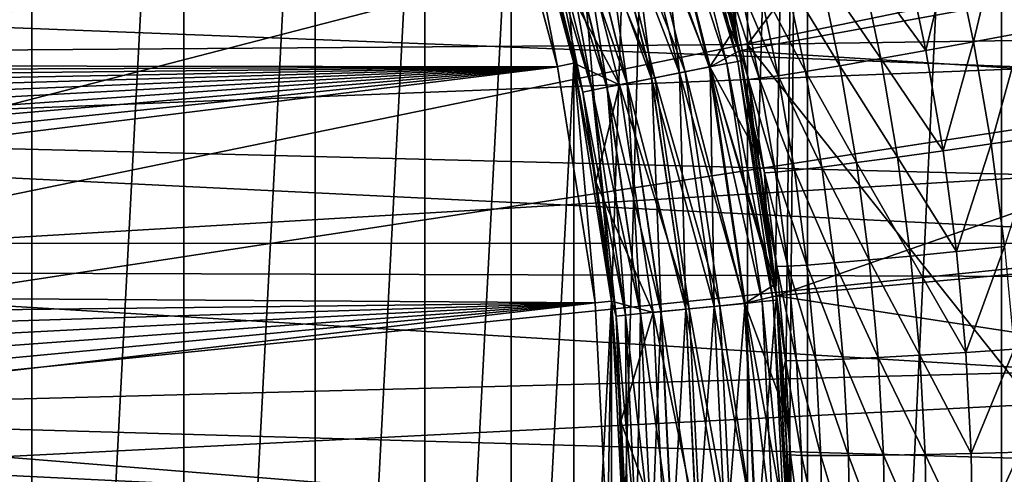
# Model space of a CAD drawing. Header units: metres. Extents: x -104 to 104, y -68 to 90.
# Tile 331 of 656: x 5.16 to 8.15, y -3.51 to -2.13. Entities that reach past the tile are written whole.
import ezdxf

# ---------------------------------------------------------------- set-up
doc = ezdxf.new("R2010")
doc.units = ezdxf.units.M
doc.layers.add('solid_FIT-BATH-153_SW0002', color=7, linetype='CONTINUOUS')

msp = doc.modelspace()

# ---------------------------------------------------------------- linework, layer by layer
at = {"layer": 'solid_FIT-BATH-153_SW0002'}
for points in [[(17.184942, -17.214111, 0.796502), (8.504291, 7.63539, 0.796502), (7.306127, 7.37792, 0.796502)], [(7.306127, 7.37792, 0.796502), (6.099754, 7.159438, 0.796502), (6.961659, -2.982786, 0.796502)], [(7.306127, 7.37792, 0.796502), (6.961659, -2.982786, 0.796502), (6.999918, -3.714088, 0.796502)], [(17.184942, -17.214111, 0.796502), (7.306127, 7.37792, 0.796502), (6.999918, -3.714088, 0.796502)], [(6.099754, 7.159438, 0.796502), (6.657277, -1.550873, 0.796502), (6.846968, -2.258474, 0.796502)], [(6.099754, 7.159438, 0.796502), (6.846968, -2.258474, 0.796502), (6.961659, -2.982786, 0.796502)], [(0, -3.714112, 38.063175), (5.47706, 2.666209, 37.916401), (5.146875, 2.935426, 37.916401)], [(7.335874, -2.153735, -1.703498), (7.244252, -1.772445, -1.703498), (7.557286, 2.834659, -1.703498)], [(7.407471, -2.540195, -1.703498), (7.335874, -2.153735, -1.703498), (7.557286, 2.834659, -1.703498)], [(7.45888, -2.930166, -1.703498), (7.407471, -2.540195, -1.703498), (7.557286, 2.834659, -1.703498)], [(7.489668, -3.321019, -1.703498), (7.45888, -2.930166, -1.703498), (7.557286, 2.834659, -1.703498)], [(7.499912, -3.7141, -1.703498), (7.489668, -3.321019, -1.703498), (7.557286, 2.834659, -1.703498)], [(7.499912, -3.7141, -1.703498), (7.557286, 2.834659, -1.703498), (7.557277, -10.262894, -1.703498)], [(7.557277, -10.262894, -1.703498), (7.557286, 2.834659, -1.703498), (8.145891, 2.08627, -1.703498)], [(7.374184, 2.69447, 15.858294), (3.685249, 2.69447, 15.858294), (3.685249, -2.229701, 15.76842)], [(7.374184, -2.201929, 15.768067), (7.374184, 2.69447, 15.858294), (3.685249, -2.229701, 15.76842)], [(11.063119, 2.69447, 15.858294), (7.374184, 2.69447, 15.858294), (7.374184, -2.201929, 15.768067)], [(11.063119, -2.146972, 15.768068), (11.063119, 2.69447, 15.858294), (7.374184, -2.201929, 15.768067)], [(0, -3.714112, 38.063175), (5.793185, 2.380614, 37.916401), (5.47706, 2.666209, 37.916401)], [(0, -3.714112, 38.063175), (6.094439, 2.079375, 37.916401), (5.793185, 2.380614, 37.916401)], [(6.963682, 1.143532, 12.830752), (9.542722, 2.382144, 12.852418), (9.541315, -2.412243, 12.762492)], [(0, -3.714112, 38.063175), (6.380049, 1.763264, 37.916401), (6.094439, 2.079375, 37.916401)], [(7.557277, -10.262894, -1.703498), (8.145891, 2.08627, -1.703498), (8.145885, -9.514503, -1.703498)], [(8.145885, -9.514503, -1.703498), (8.145891, 2.08627, -1.703498), (8.660405, 1.285497, -1.703498)], [(0, -3.714112, 38.063175), (6.649282, 1.433093, 37.916401), (6.380049, 1.763264, 37.916401)], [(4.684192, -8.915861, 5.796502), (4.684191, 1.487638, 5.796502), (5.202147, 0.969541, 5.796502)], [(0, -3.714112, 38.063175), (6.901447, 1.08971, 37.916401), (6.649282, 1.433093, 37.916401)], [(8.145885, -9.514503, -1.703498), (8.660405, 1.285497, -1.703498), (8.660399, -8.713731, -1.703498)], [(7.110126, 0.927145, 12.826848), (6.963682, 1.143532, 12.830752), (9.541315, -2.412243, 12.762492)], [(0, -3.714112, 38.063175), (7.135896, 0.733996, 37.916401), (6.901447, 1.08971, 37.916401)], [(4.684192, -8.915861, 5.796502), (5.202147, 0.969541, 5.796502), (5.202155, -8.397757, 5.796502)], [(5.202155, -8.397757, 5.796502), (5.202147, 0.969541, 5.796502), (5.66293, 0.400547, 5.796502)], [(7.255198, 0.697187, 12.822666), (7.110126, 0.927145, 12.826848), (9.541315, -2.412243, 12.762492)], [(0, -3.714112, 38.063175), (7.352028, 0.366864, 37.916401), (7.135896, 0.733996, 37.916401)], [(7.398923, 0.45211, 12.818172), (7.255198, 0.697187, 12.822666), (9.541315, -2.412243, 12.762492)], [(7.539714, 0.192265, 12.813367), (7.398923, 0.45211, 12.818172), (9.541315, -2.412243, 12.762492)], [(5.202155, -8.397757, 5.796502), (5.66293, 0.400547, 5.796502), (5.662942, -7.828754, 5.796502)], [(5.662942, -7.828754, 5.796502), (5.66293, 0.400547, 5.796502), (6.062214, -0.214175, 5.796502)], [(0, -3.714112, 38.063175), (7.549288, -0.010745, 37.916401), (7.352028, 0.366864, 37.916401)], [(7.676821, -0.083645, 12.808218), (7.539714, 0.192265, 12.813367), (9.541315, -2.412243, 12.762492)], [(0, -3.714112, 38.063175), (7.72717, -0.39786, 37.916401), (7.549288, -0.010745, 37.916401)], [(7.766033, -0.277786, 12.804565), (7.676821, -0.083645, 12.808218), (9.541315, -2.412243, 12.762492)], [(5.662942, -7.828754, 5.796502), (6.062214, -0.214175, 5.796502), (6.062229, -7.214024, 5.796502)], [(6.062229, -7.214024, 5.796502), (6.062214, -0.214175, 5.796502), (6.394922, -0.86733, 5.796502)], [(7.853049, -0.4805, 12.800728), (7.766033, -0.277786, 12.804565), (9.541315, -2.412243, 12.762492)], [(0, -3.714112, 38.063175), (7.885217, -0.793491, 37.916401), (7.72717, -0.39786, 37.916401)], [(7.937162, -0.691496, 12.796705), (7.853049, -0.4805, 12.800728), (9.541315, -2.412243, 12.762492)], [(8.017879, -0.911062, 12.792491), (7.937162, -0.691496, 12.796705), (9.541315, -2.412243, 12.762492)], [(0, -3.714112, 38.063175), (8.023023, -1.196616, 37.916401), (7.885217, -0.793491, 37.916401)], [(6.062229, -7.214024, 5.796502), (6.394922, -0.86733, 5.796502), (6.394936, -6.560861, 5.796502)], [(6.394936, -6.560861, 5.796502), (6.394922, -0.86733, 5.796502), (6.657277, -1.550873, 5.796502)], [(8.094658, -1.139424, 12.788075), (8.017879, -0.911062, 12.792491), (9.541315, -2.412243, 12.762492)], [(8.166973, -1.376974, 12.783447), (8.094658, -1.139424, 12.788075), (9.541315, -2.412243, 12.762492)], [(0, -3.714112, 38.063175), (8.140229, -1.606186, 37.916401), (8.023023, -1.196616, 37.916401)], [(7.08426, -1.565125, -7.712991), (7.349673, -2.22091, -7.703498), (7.161104, -1.485282, -7.703498)], [(7.161104, -1.485282, -7.703498), (7.349673, -2.22091, -7.703498), (9.17033, -1.890185, -7.703498)], [(6.394936, -6.560861, 5.796502), (6.657277, -1.550873, 5.796502), (6.65729, -5.877312, 5.796502)], [(6.657509, -1.551341, -10.703499), (6.609955, -1.56679, -10.790101), (6.798131, -2.269147, -10.790101)], [(6.657277, -1.550873, 0.796502), (6.761481, -1.902379, -1.203498), (6.847033, -2.25873, -1.203498)], [(6.846968, -2.258474, 0.796502), (6.657277, -1.550873, 0.796502), (6.847033, -2.25873, -1.203498)], [(6.657277, -1.550873, 5.796502), (6.761454, -1.902278, 4.930476), (6.847013, -2.258636, 4.930476)], [(6.846968, -2.258474, 5.796502), (6.657277, -1.550873, 5.796502), (6.847013, -2.258636, 4.930476)], [(6.65729, -5.877312, 5.796502), (6.657277, -1.550873, 5.796502), (6.846968, -2.258474, 5.796502)], [(6.847038, -2.258752, -10.703499), (6.657509, -1.551341, -10.703499), (6.798131, -2.269147, -10.790101)], [(6.761481, -1.902379, -8.203499), (6.657509, -1.551341, -10.703499), (6.847038, -2.258752, -10.703499)], [(7.082161, -1.565762, 5.362349), (7.134496, -1.549886, 5.501604), (7.312273, -2.25961, 5.501604)], [(7.134496, -1.549886, 5.501604), (7.166364, -1.540219, 5.64746), (7.344935, -2.253114, 5.64746)], [(7.312273, -2.25961, 5.501604), (7.134496, -1.549886, 5.501604), (7.344935, -2.253114, 5.64746)], [(7.166364, -1.540219, 5.64746), (7.177052, -1.536977, 5.796502), (7.35589, -2.250935, 5.796502)], [(7.344935, -2.253114, 5.64746), (7.166364, -1.540219, 5.64746), (7.35589, -2.250935, 5.796502)], [(7.177052, -1.536977, 5.796502), (7.291333, -1.957278, 11.776734), (7.346085, -2.202478, 11.770745)], [(7.35589, -2.250935, 5.796502), (7.177052, -1.536977, 5.796502), (7.346085, -2.202478, 11.770745)], [(-6.798091, -2.269324, -14.886429), (6.609919, -1.566713, -14.886429), (-6.609919, -1.566713, -14.886429)], [(0.021095, -2.214328, -14.886429), (6.609919, -1.566713, -14.886429), (-6.798091, -2.269324, -14.886429)], [(0.138894, -2.220569, -14.886429), (6.609919, -1.566713, -14.886429), (0.021095, -2.214328, -14.886429)], [(0.255245, -2.236027, -14.886429), (6.609919, -1.566713, -14.886429), (0.138894, -2.220569, -14.886429)], [(0.370763, -2.260717, -14.886429), (6.609919, -1.566713, -14.886429), (0.255245, -2.236027, -14.886429)], [(0.370763, -2.260717, -14.886429), (6.798091, -2.269324, -14.886429), (6.609919, -1.566713, -14.886429)], [(6.609919, -1.566713, -14.886429), (6.798091, -2.269324, -14.886429), (6.609955, -1.56679, -10.790101)], [(6.798091, -2.269324, -14.886429), (6.798131, -2.269147, -10.790101), (6.609955, -1.56679, -10.790101)], [(6.993863, -1.592547, -1.665401), (7.083708, -1.565293, -1.693891), (7.260219, -2.269965, -1.693891)], [(6.994384, -1.592389, -7.741371), (7.168669, -2.288175, -7.741371), (7.08426, -1.565125, -7.712991)], [(7.010531, -1.587491, 5.232811), (7.082161, -1.565762, 5.362349), (7.258634, -2.27028, 5.362349)], [(7.258634, -2.27028, 5.362349), (7.082161, -1.565762, 5.362349), (7.312273, -2.25961, 5.501604)], [(7.083708, -1.565293, -1.693891), (7.244252, -1.772445, -1.703498), (7.335874, -2.153735, -1.703498)], [(7.260219, -2.269965, -1.693891), (7.083708, -1.565293, -1.693891), (7.335874, -2.153735, -1.703498)], [(7.08426, -1.565125, -7.712991), (7.260786, -2.269852, -7.712991), (7.349673, -2.22091, -7.703498)], [(7.168669, -2.288175, -7.741371), (7.260786, -2.269852, -7.712991), (7.08426, -1.565125, -7.712991)], [(0, -3.714112, 38.063175), (8.236537, -2.021148, 37.916401), (8.140229, -1.606186, 37.916401)], [(6.911073, -1.617661, -1.619124), (6.993863, -1.592547, -1.665401), (7.168136, -2.288281, -1.665401)], [(6.911541, -1.617519, -7.787546), (7.083762, -2.305064, -7.787546), (6.994384, -1.592389, -7.741371)], [(6.921209, -1.614586, 5.115891), (7.010531, -1.587491, 5.232811), (7.185219, -2.284883, 5.232811)], [(7.168136, -2.288281, -1.665401), (6.993863, -1.592547, -1.665401), (7.260219, -2.269965, -1.693891)], [(7.083762, -2.305064, -7.787546), (7.168669, -2.288175, -7.741371), (6.994384, -1.592389, -7.741371)], [(7.185219, -2.284883, 5.232811), (7.010531, -1.587491, 5.232811), (7.258634, -2.27028, 5.362349)], [(6.77901, -1.657722, -1.480957), (6.838524, -1.639668, -1.556843), (7.008925, -2.31995, -1.556843)], [(6.779324, -1.657627, -7.92555), (6.94825, -2.332019, -7.92555), (6.838923, -1.639548, -7.849737)], [(6.816195, -1.646442, 5.014204), (6.921209, -1.614586, 5.115891), (7.093671, -2.303093, 5.115891)], [(6.838524, -1.639668, -1.556843), (6.911073, -1.617661, -1.619124), (7.083282, -2.30516, -1.619124)], [(7.008925, -2.31995, -1.556843), (6.838524, -1.639668, -1.556843), (7.083282, -2.30516, -1.619124)], [(6.838923, -1.639548, -7.849737), (7.009334, -2.319869, -7.849737), (6.911541, -1.617519, -7.787546)], [(6.94825, -2.332019, -7.92555), (7.009334, -2.319869, -7.849737), (6.838923, -1.639548, -7.849737)], [(7.083282, -2.30516, -1.619124), (6.911073, -1.617661, -1.619124), (7.168136, -2.288281, -1.665401)], [(7.009334, -2.319869, -7.849737), (7.083762, -2.305064, -7.787546), (6.911541, -1.617519, -7.787546)], [(7.093671, -2.303093, 5.115891), (6.921209, -1.614586, 5.115891), (7.185219, -2.284883, 5.232811)], [(6.707666, -1.679364, -1.300466), (6.734824, -1.671125, -1.394387), (6.902642, -2.341091, -1.394387)], [(6.707776, -1.67933, -8.105953), (6.87492, -2.346605, -8.105953), (6.73504, -1.67106, -8.012066)], [(6.734824, -1.671125, -1.394387), (6.77901, -1.657722, -1.480957), (6.947929, -2.332083, -1.480957)], [(6.902642, -2.341091, -1.394387), (6.734824, -1.671125, -1.394387), (6.947929, -2.332083, -1.480957)], [(6.73504, -1.67106, -8.012066), (6.902863, -2.341047, -8.012066), (6.779324, -1.657627, -7.92555)], [(6.87492, -2.346605, -8.105953), (6.902863, -2.341047, -8.012066), (6.73504, -1.67106, -8.012066)], [(6.98604, -2.324502, 5.014204), (6.761454, -1.902278, 4.930476), (6.816195, -1.646442, 5.014204)], [(6.947929, -2.332083, -1.480957), (6.77901, -1.657722, -1.480957), (7.008925, -2.31995, -1.556843)], [(6.902863, -2.341047, -8.012066), (6.94825, -2.332019, -7.92555), (6.779324, -1.657627, -7.92555)], [(6.98604, -2.324502, 5.014204), (6.816195, -1.646442, 5.014204), (7.093671, -2.303093, 5.115891)], [(6.874807, -2.346628, -1.300466), (6.707666, -1.679364, -1.300466), (6.902642, -2.341091, -1.394387)], [(6.761481, -1.902379, -1.203498), (6.707666, -1.679364, -1.300466), (6.874807, -2.346628, -1.300466)], [(6.707776, -1.67933, -8.105953), (6.761481, -1.902379, -8.203499), (6.847033, -2.25873, -8.203499)], [(6.707776, -1.67933, -8.105953), (6.847033, -2.25873, -8.203499), (6.87492, -2.346605, -8.105953)], [(8.061237, -2.193894, 12.723431), (7.996294, -1.88558, 12.729631), (8.141446, -1.852752, 12.763597)], [(8.061237, -2.193894, 12.723431), (8.141446, -1.852752, 12.763597), (8.207584, -2.166612, 12.757321)], [(8.207584, -2.166612, 12.757321), (8.141446, -1.852752, 12.763597), (8.295896, -1.881298, 12.7735)], [(9.20529, -2.806192, -36.203499), (-9.205288, -2.806178, -36.203499), (-9.072252, -1.909691, -36.203499)], [(9.20529, -2.806192, -36.203499), (-9.072252, -1.909691, -36.203499), (9.072257, -1.909717, -36.203499)], [(6.98604, -2.324502, 5.014204), (6.847013, -2.258636, 4.930476), (6.761454, -1.902278, 4.930476)], [(6.847033, -2.25873, -1.203498), (6.761481, -1.902379, -1.203498), (6.874807, -2.346628, -1.300466)], [(6.847033, -2.25873, -8.203499), (6.761481, -1.902379, -8.203499), (6.847038, -2.258752, -10.703499)], [(7.349673, -2.22091, -7.703498), (9.248801, -2.342191, -7.703498), (9.17033, -1.890185, -7.703498)], [(7.916461, -2.220346, 12.664434), (7.852704, -1.917563, 12.670585), (7.996294, -1.88558, 12.729631)], [(7.916461, -2.220346, 12.664434), (7.996294, -1.88558, 12.729631), (8.061237, -2.193894, 12.723431)], [(3.090355, -2.071062, 19.907827), (8.20692, -1.92412, 19.907827), (8.275504, -2.273098, 19.907827)], [(7.716384, -1.9474, 12.586522), (7.852704, -1.917563, 12.670585), (7.916461, -2.220346, 12.664434)], [(7.346085, -2.202478, 11.770745), (7.291333, -1.957278, 11.776734), (7.318052, -2.026098, 11.917187)], [(7.59356, -1.973675, 12.479809), (7.716384, -1.9474, 12.586522), (7.779014, -2.244894, 12.580398)], [(7.779014, -2.244894, 12.580398), (7.716384, -1.9474, 12.586522), (7.916461, -2.220346, 12.664434)], [(7.40807, -2.011231, 12.213361), (7.489688, -1.995169, 12.353383), (7.550442, -2.283792, 12.347226)], [(7.489688, -1.995169, 12.353383), (7.59356, -1.973675, 12.479809), (7.655174, -2.266373, 12.473685)], [(7.550442, -2.283792, 12.347226), (7.489688, -1.995169, 12.353383), (7.655174, -2.266373, 12.473685)], [(7.655174, -2.266373, 12.473685), (7.59356, -1.973675, 12.479809), (7.779014, -2.244894, 12.580398)], [(0, -3.714112, 38.063175), (8.311712, -2.440486, 37.916401), (8.236537, -2.021148, 37.916401)], [(7.318052, -2.026098, 11.917187), (7.350855, -2.021501, 12.06601), (7.410503, -2.304648, 12.059757)], [(7.377463, -2.307956, 11.910876), (7.318052, -2.026098, 11.917187), (7.410503, -2.304648, 12.059757)], [(7.346085, -2.202478, 11.770745), (7.318052, -2.026098, 11.917187), (7.377463, -2.307956, 11.910876)], [(7.350855, -2.021501, 12.06601), (7.40807, -2.011231, 12.213361), (7.468165, -2.296637, 12.207161)], [(7.410503, -2.304648, 12.059757), (7.350855, -2.021501, 12.06601), (7.468165, -2.296637, 12.207161)], [(7.468165, -2.296637, 12.207161), (7.40807, -2.011231, 12.213361), (7.550442, -2.283792, 12.347226)], [(3.272096, -2.471843, 19.907827), (3.090355, -2.071062, 19.907827), (8.275504, -2.273098, 19.907827)], [(11.063119, -6.841028, 15.666407), (11.063119, -2.146972, 15.768068), (7.374184, -2.201929, 15.768067)], [(7.260219, -2.269965, -1.693891), (7.335874, -2.153735, -1.703498), (7.407471, -2.540195, -1.703498)], [(8.114288, -2.504198, 12.717129), (8.061237, -2.193894, 12.723431), (8.207584, -2.166612, 12.757321)], [(8.114288, -2.504198, 12.717129), (8.207584, -2.166612, 12.757321), (8.261622, -2.482553, 12.750941)], [(7.374184, -6.947596, 15.666214), (7.374184, -2.201929, 15.768067), (3.685249, -2.229701, 15.76842)], [(7.392594, -2.449376, 11.764703), (7.346085, -2.202478, 11.770745), (7.377463, -2.307956, 11.910876)], [(7.35589, -2.250935, 5.796502), (7.346085, -2.202478, 11.770745), (7.392594, -2.449376, 11.764703)], [(11.063119, -6.841028, 15.666407), (7.374184, -2.201929, 15.768067), (7.374184, -6.947596, 15.666214)], [(7.968528, -2.525044, 12.658189), (7.916461, -2.220346, 12.664434), (8.061237, -2.193894, 12.723431)], [(7.968528, -2.525044, 12.658189), (8.061237, -2.193894, 12.723431), (8.114288, -2.504198, 12.717129)], [(7.374184, -6.947596, 15.666214), (3.685249, -2.229701, 15.76842), (3.685249, -7.001433, 15.666829)], [(7.260786, -2.269852, -7.712991), (7.462786, -2.965915, -7.703498), (7.349673, -2.22091, -7.703498)], [(7.349673, -2.22091, -7.703498), (7.462786, -2.965915, -7.703498), (9.248801, -2.342191, -7.703498)], [(7.779014, -2.244894, 12.580398), (7.916461, -2.220346, 12.664434), (7.968528, -2.525044, 12.658189)], [(0.483543, -2.294187, -14.886429), (6.798091, -2.269324, -14.886429), (0.370763, -2.260717, -14.886429)], [(0.593311, -2.336504, -14.886429), (6.798091, -2.269324, -14.886429), (0.483543, -2.294187, -14.886429)], [(0.699888, -2.387446, -14.886429), (6.798091, -2.269324, -14.886429), (0.593311, -2.336504, -14.886429)], [(0.801491, -2.446211, -14.886429), (6.798091, -2.269324, -14.886429), (0.699888, -2.387446, -14.886429)], [(0.898617, -2.51316, -14.886429), (6.798091, -2.269324, -14.886429), (0.801491, -2.446211, -14.886429)], [(0.99025, -2.587451, -14.886429), (6.798091, -2.269324, -14.886429), (0.898617, -2.51316, -14.886429)], [(1.075294, -2.668345, -14.886429), (6.798091, -2.269324, -14.886429), (0.99025, -2.587451, -14.886429)], [(1.154237, -2.756219, -14.886429), (6.798091, -2.269324, -14.886429), (1.075294, -2.668345, -14.886429)], [(1.225805, -2.849588, -14.886429), (6.798091, -2.269324, -14.886429), (1.154237, -2.756219, -14.886429)], [(1.289736, -2.948343, -14.886429), (6.798091, -2.269324, -14.886429), (1.225805, -2.849588, -14.886429)], [(1.289736, -2.948343, -14.886429), (6.911781, -2.986592, -14.886429), (6.798091, -2.269324, -14.886429)], [(6.65729, -5.877312, 5.796502), (6.846968, -2.258474, 5.796502), (6.846977, -5.169706, 5.796502)], [(6.798091, -2.269324, -14.886429), (6.911781, -2.986592, -14.886429), (6.798131, -2.269147, -10.790101)], [(6.847038, -2.258752, -10.703499), (6.798131, -2.269147, -10.790101), (6.911901, -2.987391, -10.790101)], [(6.911781, -2.986592, -14.886429), (6.911901, -2.987391, -10.790101), (6.798131, -2.269147, -10.790101)], [(6.846968, -2.258474, 0.796502), (6.847033, -2.25873, -1.203498), (6.913818, -2.619071, -1.203498)], [(6.846968, -2.258474, 0.796502), (6.913818, -2.619071, -1.203498), (6.961653, -2.982413, -1.203498)], [(6.961659, -2.982786, 0.796502), (6.846968, -2.258474, 0.796502), (6.961653, -2.982413, -1.203498)], [(6.846968, -2.258474, 5.796502), (6.913805, -2.61899, 4.930476), (6.961647, -2.982352, 4.930476)], [(6.961659, -2.982786, 5.796502), (6.846968, -2.258474, 5.796502), (6.961647, -2.982352, 4.930476)], [(6.846968, -2.258474, 5.796502), (6.847013, -2.258636, 4.930476), (6.913805, -2.61899, 4.930476)], [(6.846977, -5.169706, 5.796502), (6.846968, -2.258474, 5.796502), (6.961659, -2.982786, 5.796502)], [(6.98604, -2.324502, 5.014204), (6.913805, -2.61899, 4.930476), (6.847013, -2.258636, 4.930476)], [(6.913818, -2.619071, -1.203498), (6.847033, -2.25873, -1.203498), (6.874807, -2.346628, -1.300466)], [(6.913818, -2.619071, -8.203499), (6.847033, -2.25873, -8.203499), (6.847038, -2.258752, -10.703499)], [(6.87492, -2.346605, -8.105953), (6.847033, -2.25873, -8.203499), (6.913818, -2.619071, -8.203499)], [(6.961627, -2.982163, -10.703499), (6.847038, -2.258752, -10.703499), (6.911901, -2.987391, -10.790101)], [(6.913818, -2.619071, -8.203499), (6.847038, -2.258752, -10.703499), (6.961627, -2.982163, -10.703499)], [(7.168136, -2.288281, -1.665401), (7.260219, -2.269965, -1.693891), (7.36681, -2.988544, -1.693891)], [(7.168669, -2.288175, -7.741371), (7.273917, -2.997694, -7.741371), (7.260786, -2.269852, -7.712991)], [(7.185219, -2.284883, 5.232811), (7.258634, -2.27028, 5.362349), (7.365202, -2.988703, 5.362349)], [(7.258634, -2.27028, 5.362349), (7.312273, -2.25961, 5.501604), (7.419628, -2.983342, 5.501604)], [(7.365202, -2.988703, 5.362349), (7.258634, -2.27028, 5.362349), (7.419628, -2.983342, 5.501604)], [(7.260219, -2.269965, -1.693891), (7.407471, -2.540195, -1.703498), (7.45888, -2.930166, -1.703498)], [(7.36681, -2.988544, -1.693891), (7.260219, -2.269965, -1.693891), (7.45888, -2.930166, -1.703498)], [(7.260786, -2.269852, -7.712991), (7.367385, -2.988488, -7.712991), (7.462786, -2.965915, -7.703498)], [(7.273917, -2.997694, -7.741371), (7.367385, -2.988488, -7.712991), (7.260786, -2.269852, -7.712991)], [(7.312273, -2.25961, 5.501604), (7.344935, -2.253114, 5.64746), (7.45277, -2.980078, 5.64746)], [(7.419628, -2.983342, 5.501604), (7.312273, -2.25961, 5.501604), (7.45277, -2.980078, 5.64746)], [(7.344935, -2.253114, 5.64746), (7.35589, -2.250935, 5.796502), (7.463885, -2.978983, 5.796502)], [(7.45277, -2.980078, 5.64746), (7.344935, -2.253114, 5.64746), (7.463885, -2.978983, 5.796502)], [(7.35589, -2.250935, 5.796502), (7.392594, -2.449376, 11.764703), (7.430807, -2.697693, 11.758759)], [(7.35589, -2.250935, 5.796502), (7.430807, -2.697693, 11.758759), (7.460682, -2.947152, 11.753009)], [(7.463885, -2.978983, 5.796502), (7.35589, -2.250935, 5.796502), (7.460682, -2.947152, 11.753009)], [(7.550442, -2.283792, 12.347226), (7.655174, -2.266373, 12.473685), (7.705462, -2.560899, 12.467468)], [(7.655174, -2.266373, 12.473685), (7.779014, -2.244894, 12.580398), (7.830143, -2.544248, 12.57418)], [(7.705462, -2.560899, 12.467468), (7.655174, -2.266373, 12.473685), (7.830143, -2.544248, 12.57418)], [(7.830143, -2.544248, 12.57418), (7.779014, -2.244894, 12.580398), (7.968528, -2.525044, 12.658189)], [(3.272096, -2.471843, 19.907827), (8.275504, -2.273098, 19.907827), (8.325975, -2.600273, 19.907827)], [(7.083282, -2.30516, -1.619124), (7.168136, -2.288281, -1.665401), (7.273375, -2.997747, -1.665401)], [(7.083762, -2.305064, -7.787546), (7.187763, -3.006179, -7.787546), (7.168669, -2.288175, -7.741371)], [(7.093671, -2.303093, 5.115891), (7.185219, -2.284883, 5.232811), (7.290709, -2.99604, 5.232811)], [(7.273375, -2.997747, -1.665401), (7.168136, -2.288281, -1.665401), (7.36681, -2.988544, -1.693891)], [(7.187763, -3.006179, -7.787546), (7.273917, -2.997694, -7.741371), (7.168669, -2.288175, -7.741371)], [(7.290709, -2.99604, 5.232811), (7.185219, -2.284883, 5.232811), (7.365202, -2.988703, 5.362349)], [(7.410503, -2.304648, 12.059757), (7.468165, -2.296637, 12.207161), (7.517206, -2.583864, 12.200861)], [(7.468165, -2.296637, 12.207161), (7.550442, -2.283792, 12.347226), (7.600018, -2.574229, 12.340973)], [(7.517206, -2.583864, 12.200861), (7.468165, -2.296637, 12.207161), (7.600018, -2.574229, 12.340973)], [(7.600018, -2.574229, 12.340973), (7.550442, -2.283792, 12.347226), (7.705462, -2.560899, 12.467468)], [(7.088606, -3.015945, 5.014204), (6.913805, -2.61899, 4.930476), (6.98604, -2.324502, 5.014204)], [(6.947929, -2.332083, -1.480957), (7.008925, -2.31995, -1.556843), (7.111827, -3.013658, -1.556843)], [(6.94825, -2.332019, -7.92555), (7.050261, -3.019722, -7.92555), (7.009334, -2.319869, -7.849737)], [(6.98604, -2.324502, 5.014204), (7.093671, -2.303093, 5.115891), (7.197818, -3.005189, 5.115891)], [(7.088606, -3.015945, 5.014204), (6.98604, -2.324502, 5.014204), (7.197818, -3.005189, 5.115891)], [(7.008925, -2.31995, -1.556843), (7.083282, -2.30516, -1.619124), (7.187275, -3.006227, -1.619124)], [(7.111827, -3.013658, -1.556843), (7.008925, -2.31995, -1.556843), (7.187275, -3.006227, -1.619124)], [(7.009334, -2.319869, -7.849737), (7.112242, -3.013617, -7.849737), (7.083762, -2.305064, -7.787546)], [(7.050261, -3.019722, -7.92555), (7.112242, -3.013617, -7.849737), (7.009334, -2.319869, -7.849737)], [(7.187275, -3.006227, -1.619124), (7.083282, -2.30516, -1.619124), (7.273375, -2.997747, -1.665401)], [(7.112242, -3.013617, -7.849737), (7.187763, -3.006179, -7.787546), (7.083762, -2.305064, -7.787546)], [(7.197818, -3.005189, 5.115891), (7.093671, -2.303093, 5.115891), (7.290709, -2.99604, 5.232811)], [(7.377463, -2.307956, 11.910876), (7.410503, -2.304648, 12.059757), (7.45919, -2.589641, 12.053401)], [(7.425978, -2.591696, 11.904459), (7.377463, -2.307956, 11.910876), (7.45919, -2.589641, 12.053401)], [(7.392594, -2.449376, 11.764703), (7.377463, -2.307956, 11.910876), (7.425978, -2.591696, 11.904459)], [(7.45919, -2.589641, 12.053401), (7.410503, -2.304648, 12.059757), (7.517206, -2.583864, 12.200861)], [(6.874807, -2.346628, -1.300466), (6.902642, -2.341091, -1.394387), (7.003983, -3.02428, -1.394387)], [(6.97574, -3.027061, -1.300466), (6.874807, -2.346628, -1.300466), (7.003983, -3.02428, -1.394387)], [(6.913818, -2.619071, -1.203498), (6.874807, -2.346628, -1.300466), (6.97574, -3.027061, -1.300466)], [(6.87492, -2.346605, -8.105953), (6.975854, -3.02705, -8.105953), (6.902863, -2.341047, -8.012066)], [(6.87492, -2.346605, -8.105953), (6.913818, -2.619071, -8.203499), (6.961653, -2.982413, -8.203499)], [(6.87492, -2.346605, -8.105953), (6.961653, -2.982413, -8.203499), (6.975854, -3.02705, -8.105953)], [(6.902642, -2.341091, -1.394387), (6.947929, -2.332083, -1.480957), (7.049935, -3.019754, -1.480957)], [(7.003983, -3.02428, -1.394387), (6.902642, -2.341091, -1.394387), (7.049935, -3.019754, -1.480957)], [(6.902863, -2.341047, -8.012066), (7.004208, -3.024258, -8.012066), (6.94825, -2.332019, -7.92555)], [(6.975854, -3.02705, -8.105953), (7.004208, -3.024258, -8.012066), (6.902863, -2.341047, -8.012066)], [(7.049935, -3.019754, -1.480957), (6.947929, -2.332083, -1.480957), (7.111827, -3.013658, -1.556843)], [(7.004208, -3.024258, -8.012066), (7.050261, -3.019722, -7.92555), (6.94825, -2.332019, -7.92555)], [(7.462786, -2.965915, -7.703498), (9.304805, -2.796363, -7.703498), (9.248801, -2.342191, -7.703498)], [(0, -3.714112, 38.063175), (8.365558, -2.86316, 37.916401), (8.311712, -2.440486, 37.916401)], [(7.430807, -2.697693, 11.758759), (7.392594, -2.449376, 11.764703), (7.425978, -2.591696, 11.904459)], [(3.401897, -2.891567, 19.907827), (3.272096, -2.471843, 19.907827), (8.325975, -2.600273, 19.907827)], [(8.008839, -2.831059, 12.651861), (7.968528, -2.525044, 12.658189), (8.114288, -2.504198, 12.717129)], [(8.008839, -2.831059, 12.651861), (8.114288, -2.504198, 12.717129), (8.155381, -2.815871, 12.710743)], [(8.155381, -2.815871, 12.710743), (8.114288, -2.504198, 12.717129), (8.261622, -2.482553, 12.750941)], [(7.830143, -2.544248, 12.57418), (7.968528, -2.525044, 12.658189), (8.008839, -2.831059, 12.651861)], [(7.600018, -2.574229, 12.340973), (7.705462, -2.560899, 12.467468), (7.744358, -2.856695, 12.461172)], [(7.705462, -2.560899, 12.467468), (7.830143, -2.544248, 12.57418), (7.869707, -2.844886, 12.567883)], [(7.744358, -2.856695, 12.461172), (7.705462, -2.560899, 12.467468), (7.869707, -2.844886, 12.567883)], [(7.869707, -2.844886, 12.567883), (7.830143, -2.544248, 12.57418), (8.008839, -2.831059, 12.651861)], [(3.401897, -2.891567, 19.907827), (8.325975, -2.600273, 19.907827), (8.361044, -2.906689, 19.907827)], [(7.425978, -2.591696, 11.904459), (7.45919, -2.589641, 12.053401), (7.496858, -2.875941, 12.046954)], [(7.463542, -2.876766, 11.897949), (7.425978, -2.591696, 11.904459), (7.496858, -2.875941, 12.046954)], [(7.430807, -2.697693, 11.758759), (7.425978, -2.591696, 11.904459), (7.463542, -2.876766, 11.897949)], [(7.45919, -2.589641, 12.053401), (7.517206, -2.583864, 12.200861), (7.555131, -2.872378, 12.194476)], [(7.496858, -2.875941, 12.046954), (7.45919, -2.589641, 12.053401), (7.555131, -2.872378, 12.194476)], [(7.517206, -2.583864, 12.200861), (7.600018, -2.574229, 12.340973), (7.638354, -2.865938, 12.334638)], [(7.555131, -2.872378, 12.194476), (7.517206, -2.583864, 12.200861), (7.638354, -2.865938, 12.334638)], [(7.638354, -2.865938, 12.334638), (7.600018, -2.574229, 12.340973), (7.744358, -2.856695, 12.461172)], [(7.088606, -3.015945, 5.014204), (6.961647, -2.982352, 4.930476), (6.913805, -2.61899, 4.930476)], [(6.961653, -2.982413, -1.203498), (6.913818, -2.619071, -1.203498), (6.97574, -3.027061, -1.300466)], [(6.961653, -2.982413, -8.203499), (6.913818, -2.619071, -8.203499), (6.961627, -2.982163, -10.703499)], [(7.460682, -2.947152, 11.753009), (7.430807, -2.697693, 11.758759), (7.463542, -2.876766, 11.897949)], [(9.25, -3.714112, -36.203499), (-9.25, -3.714112, -36.203499), (-9.205288, -2.806178, -36.203499)], [(9.25, -3.714112, -36.203499), (-9.205288, -2.806178, -36.203499), (9.20529, -2.806192, -36.203499)], [(7.462786, -2.965915, -7.703498), (9.338534, -3.25365, -7.703498), (9.304805, -2.796363, -7.703498)], [(7.869707, -2.844886, 12.567883), (8.008839, -2.831059, 12.651861), (8.037334, -3.137811, 12.645467)], [(8.037334, -3.137811, 12.645467), (8.008839, -2.831059, 12.651861), (8.155381, -2.815871, 12.710743)], [(8.037334, -3.137811, 12.645467), (8.155381, -2.815871, 12.710743), (8.184459, -3.128312, 12.704284)], [(0, -3.714112, 38.063175), (8.397926, -3.288066, 37.916401), (8.365558, -2.86316, 37.916401)], [(7.555131, -2.872378, 12.194476), (7.638354, -2.865938, 12.334638), (7.665393, -3.158392, 12.328236)], [(7.638354, -2.865938, 12.334638), (7.744358, -2.856695, 12.461172), (7.771803, -3.15322, 12.454812)], [(7.665393, -3.158392, 12.328236), (7.638354, -2.865938, 12.334638), (7.771803, -3.15322, 12.454812)], [(7.744358, -2.856695, 12.461172), (7.869707, -2.844886, 12.567883), (7.897646, -3.14625, 12.561521)], [(7.771803, -3.15322, 12.454812), (7.744358, -2.856695, 12.461172), (7.897646, -3.14625, 12.561521)], [(7.897646, -3.14625, 12.561521), (7.869707, -2.844886, 12.567883), (8.037334, -3.137811, 12.645467)], [(3.401897, -2.891567, 19.907827), (8.361044, -2.906689, 19.907827), (8.383892, -3.194363, 19.907827)], [(3.478109, -3.323534, 19.907827), (3.401897, -2.891567, 19.907827), (8.383892, -3.194363, 19.907827)], [(7.460682, -2.947152, 11.753009), (7.463542, -2.876766, 11.897949), (7.490106, -3.162628, 11.891357)], [(7.463542, -2.876766, 11.897949), (7.496858, -2.875941, 12.046954), (7.523456, -3.163024, 12.040431)], [(7.490106, -3.162628, 11.891357), (7.463542, -2.876766, 11.897949), (7.523456, -3.163024, 12.040431)], [(7.496858, -2.875941, 12.046954), (7.555131, -2.872378, 12.194476), (7.581886, -3.161658, 12.18802)], [(7.523456, -3.163024, 12.040431), (7.496858, -2.875941, 12.046954), (7.581886, -3.161658, 12.18802)], [(7.581886, -3.161658, 12.18802), (7.555131, -2.872378, 12.194476), (7.665393, -3.158392, 12.328236)], [(1.346016, -3.0522, -14.886429), (6.911781, -2.986592, -14.886429), (1.289736, -2.948343, -14.886429)], [(7.36681, -2.988544, -1.693891), (7.45888, -2.930166, -1.703498), (7.489668, -3.321019, -1.703498)], [(7.482185, -3.197476, 11.747366), (7.460682, -2.947152, 11.753009), (7.490106, -3.162628, 11.891357)], [(7.463885, -2.978983, 5.796502), (7.460682, -2.947152, 11.753009), (7.482185, -3.197476, 11.747366)], [(1.393674, -3.159463, -14.886429), (6.911781, -2.986592, -14.886429), (1.346016, -3.0522, -14.886429)], [(1.432898, -3.270715, -14.886429), (6.911781, -2.986592, -14.886429), (1.393674, -3.159463, -14.886429)], [(1.463364, -3.384678, -14.886429), (6.911781, -2.986592, -14.886429), (1.432898, -3.270715, -14.886429)], [(1.484589, -3.499791, -14.886429), (6.911781, -2.986592, -14.886429), (1.463364, -3.384678, -14.886429)], [(1.496742, -3.616605, -14.886429), (6.911781, -2.986592, -14.886429), (1.484589, -3.499791, -14.886429)], [(1.496742, -3.616605, -14.886429), (6.95, -3.714112, -14.886429), (6.911781, -2.986592, -14.886429)], [(6.846977, -5.169706, 5.796502), (6.961659, -2.982786, 5.796502), (6.961664, -4.445391, 5.796502)], [(6.911781, -2.986592, -14.886429), (6.95, -3.714112, -14.886429), (6.911901, -2.987391, -10.790101)], [(6.961627, -2.982163, -10.703499), (6.911901, -2.987391, -10.790101), (6.95, -3.714112, -10.790101)], [(6.911901, -2.987391, -10.790101), (6.95, -3.714112, -14.886429), (6.95, -3.714112, -10.790101)], [(7, -3.714112, -10.703499), (6.961627, -2.982163, -10.703499), (6.95, -3.714112, -10.790101)], [(6.961653, -2.982413, -8.203499), (6.961627, -2.982163, -10.703499), (7, -3.714112, -10.703499)], [(6.961659, -2.982786, 5.796502), (6.961647, -2.982352, 4.930476), (6.990405, -3.347727, 4.930476)], [(7.088606, -3.015945, 5.014204), (6.990405, -3.347727, 4.930476), (6.961647, -2.982352, 4.930476)], [(6.990407, -3.34776, -1.203498), (6.961653, -2.982413, -1.203498), (6.97574, -3.027061, -1.300466)], [(6.961659, -2.982786, 0.796502), (6.961653, -2.982413, -1.203498), (6.990407, -3.34776, -1.203498)], [(6.990407, -3.34776, -8.203499), (6.961653, -2.982413, -8.203499), (7, -3.714112, -10.703499)], [(6.975854, -3.02705, -8.105953), (6.961653, -2.982413, -8.203499), (6.990407, -3.34776, -8.203499)], [(6.999918, -3.714088, 0.796502), (6.961659, -2.982786, 0.796502), (6.990407, -3.34776, -1.203498)], [(6.999918, -3.714088, 5.796502), (6.961659, -2.982786, 5.796502), (6.990405, -3.347727, 4.930476)], [(6.961664, -4.445391, 5.796502), (6.961659, -2.982786, 5.796502), (6.999918, -3.714088, 5.796502)], [(7.273375, -2.997747, -1.665401), (7.36681, -2.988544, -1.693891), (7.402455, -3.714112, -1.693891)], [(7.273917, -2.997694, -7.741371), (7.309112, -3.714112, -7.741371), (7.367385, -2.988488, -7.712991)], [(7.290709, -2.99604, 5.232811), (7.365202, -2.988703, 5.362349), (7.400839, -3.714112, 5.362349)], [(7.309112, -3.714112, -7.741371), (7.403033, -3.714112, -7.712991), (7.367385, -2.988488, -7.712991)], [(7.365202, -2.988703, 5.362349), (7.419628, -2.983342, 5.501604), (7.455529, -3.714112, 5.501604)], [(7.365202, -2.988703, 5.362349), (7.455529, -3.714112, 5.501604), (7.400839, -3.714112, 5.362349)], [(7.36681, -2.988544, -1.693891), (7.489668, -3.321019, -1.703498), (7.499912, -3.7141, -1.703498)], [(7.402455, -3.714112, -1.693891), (7.36681, -2.988544, -1.693891), (7.499912, -3.7141, -1.703498)], [(7.367385, -2.988488, -7.712991), (7.403033, -3.714112, -7.712991), (7.462786, -2.965915, -7.703498)], [(7.403033, -3.714112, -7.712991), (7.5, -3.714112, -7.703498), (7.462786, -2.965915, -7.703498)], [(7.419628, -2.983342, 5.501604), (7.45277, -2.980078, 5.64746), (7.488831, -3.714112, 5.64746)], [(7.419628, -2.983342, 5.501604), (7.488831, -3.714112, 5.64746), (7.455529, -3.714112, 5.501604)], [(7.45277, -2.980078, 5.64746), (7.463885, -2.978983, 5.796502), (7.5, -3.714112, 5.796502)], [(7.45277, -2.980078, 5.64746), (7.5, -3.714112, 5.796502), (7.488831, -3.714112, 5.64746)], [(7.462786, -2.965915, -7.703498), (7.5, -3.714112, -7.703498), (9.338534, -3.25365, -7.703498)], [(7.463885, -2.978983, 5.796502), (7.482185, -3.197476, 11.747366), (7.495291, -3.448376, 11.741757)], [(7.463885, -2.978983, 5.796502), (7.495291, -3.448376, 11.741757), (7.499986, -3.699564, 11.736111)], [(7.5, -3.714112, 5.796502), (7.463885, -2.978983, 5.796502), (7.499986, -3.699564, 11.736111)], [(7.088606, -3.015945, 5.014204), (7.122905, -3.714112, 5.014204), (6.990405, -3.347727, 4.930476)], [(7.049935, -3.019754, -1.480957), (7.111827, -3.013658, -1.556843), (7.146238, -3.714112, -1.556843)], [(7.050261, -3.019722, -7.92555), (7.084374, -3.714112, -7.92555), (7.112242, -3.013617, -7.849737)], [(7.084374, -3.714112, -7.92555), (7.146655, -3.714112, -7.849737), (7.112242, -3.013617, -7.849737)], [(7.088606, -3.015945, 5.014204), (7.197818, -3.005189, 5.115891), (7.232645, -3.714112, 5.115891)], [(7.088606, -3.015945, 5.014204), (7.232645, -3.714112, 5.115891), (7.122905, -3.714112, 5.014204)], [(7.111827, -3.013658, -1.556843), (7.187275, -3.006227, -1.619124), (7.222052, -3.714112, -1.619124)], [(7.146238, -3.714112, -1.556843), (7.111827, -3.013658, -1.556843), (7.222052, -3.714112, -1.619124)], [(7.112242, -3.013617, -7.849737), (7.146655, -3.714112, -7.849737), (7.187763, -3.006179, -7.787546)], [(7.146655, -3.714112, -7.849737), (7.222541, -3.714112, -7.787546), (7.187763, -3.006179, -7.787546)], [(7.187275, -3.006227, -1.619124), (7.273375, -2.997747, -1.665401), (7.308568, -3.714112, -1.665401)], [(7.222052, -3.714112, -1.619124), (7.187275, -3.006227, -1.619124), (7.308568, -3.714112, -1.665401)], [(7.187763, -3.006179, -7.787546), (7.222541, -3.714112, -7.787546), (7.273917, -2.997694, -7.741371)], [(7.197818, -3.005189, 5.115891), (7.290709, -2.99604, 5.232811), (7.325986, -3.714112, 5.232811)], [(7.197818, -3.005189, 5.115891), (7.325986, -3.714112, 5.232811), (7.232645, -3.714112, 5.115891)], [(7.222541, -3.714112, -7.787546), (7.309112, -3.714112, -7.741371), (7.273917, -2.997694, -7.741371)], [(7.308568, -3.714112, -1.665401), (7.273375, -2.997747, -1.665401), (7.402455, -3.714112, -1.693891)], [(7.290709, -2.99604, 5.232811), (7.400839, -3.714112, 5.362349), (7.325986, -3.714112, 5.232811)], [(6.97574, -3.027061, -1.300466), (7.003983, -3.02428, -1.394387), (7.037873, -3.714112, -1.394387)], [(7.009493, -3.714112, -1.300466), (6.97574, -3.027061, -1.300466), (7.037873, -3.714112, -1.394387)], [(6.990407, -3.34776, -1.203498), (6.97574, -3.027061, -1.300466), (7.009493, -3.714112, -1.300466)], [(6.975854, -3.02705, -8.105953), (7.009607, -3.714112, -8.105953), (7.004208, -3.024258, -8.012066)], [(6.975854, -3.02705, -8.105953), (6.990407, -3.34776, -8.203499), (7, -3.714112, -8.203499)], [(6.975854, -3.02705, -8.105953), (7, -3.714112, -8.203499), (7.009607, -3.714112, -8.105953)], [(7.003983, -3.02428, -1.394387), (7.049935, -3.019754, -1.480957), (7.084047, -3.714112, -1.480957)], [(7.037873, -3.714112, -1.394387), (7.003983, -3.02428, -1.394387), (7.084047, -3.714112, -1.480957)], [(7.004208, -3.024258, -8.012066), (7.038098, -3.714112, -8.012066), (7.050261, -3.019722, -7.92555)], [(7.009607, -3.714112, -8.105953), (7.038098, -3.714112, -8.012066), (7.004208, -3.024258, -8.012066)], [(7.038098, -3.714112, -8.012066), (7.084374, -3.714112, -7.92555), (7.050261, -3.019722, -7.92555)], [(7.084047, -3.714112, -1.480957), (7.049935, -3.019754, -1.480957), (7.146238, -3.714112, -1.556843)], [(7.897646, -3.14625, 12.561521), (8.037334, -3.137811, 12.645467), (8.054014, -3.444935, 12.639012)], [(8.054014, -3.444935, 12.639012), (8.037334, -3.137811, 12.645467), (8.184459, -3.128312, 12.704284)], [(8.054014, -3.444935, 12.639012), (8.184459, -3.128312, 12.704284), (8.201519, -3.441139, 12.697762)], [(7.482185, -3.197476, 11.747366), (7.490106, -3.162628, 11.891357), (7.50567, -3.448915, 11.884695)], [(7.490106, -3.162628, 11.891357), (7.523456, -3.163024, 12.040431), (7.538988, -3.450534, 12.03384)], [(7.50567, -3.448915, 11.884695), (7.490106, -3.162628, 11.891357), (7.538988, -3.450534, 12.03384)], [(7.523456, -3.163024, 12.040431), (7.581886, -3.161658, 12.18802), (7.597478, -3.451355, 12.181498)], [(7.538988, -3.450534, 12.03384), (7.523456, -3.163024, 12.040431), (7.597478, -3.451355, 12.181498)], [(7.581886, -3.161658, 12.18802), (7.665393, -3.158392, 12.328236), (7.68114, -3.451247, 12.321774)], [(7.597478, -3.451355, 12.181498), (7.581886, -3.161658, 12.18802), (7.68114, -3.451247, 12.321774)], [(7.665393, -3.158392, 12.328236), (7.771803, -3.15322, 12.454812), (7.787803, -3.450131, 12.448394)], [(7.68114, -3.451247, 12.321774), (7.665393, -3.158392, 12.328236), (7.787803, -3.450131, 12.448394)], [(7.771803, -3.15322, 12.454812), (7.897646, -3.14625, 12.561521), (7.913962, -3.447987, 12.555101)], [(7.787803, -3.450131, 12.448394), (7.771803, -3.15322, 12.454812), (7.913962, -3.447987, 12.555101)], [(7.913962, -3.447987, 12.555101), (7.897646, -3.14625, 12.561521), (8.054014, -3.444935, 12.639012)], [(3.478109, -3.323534, 19.907827), (8.383892, -3.194363, 19.907827), (8.396533, -3.465189, 19.907827)], [(7.495291, -3.448376, 11.741757), (7.482185, -3.197476, 11.747366), (7.50567, -3.448915, 11.884695)], [(7.5, -3.714112, -7.703498), (9.35, -3.714112, -7.703498), (9.338534, -3.25365, -7.703498)], [(0, -3.714112, 38.063175), (8.408726, -3.714112, 37.916401), (8.397926, -3.288066, 37.916401)], [(3.478109, -3.323534, 19.907827), (8.396533, -3.465189, 19.907827), (8.399998, -3.720083, 19.907827)], [(3.478109, -3.323534, 19.907827), (8.399998, -3.720083, 19.907827), (3.499654, -3.763335, 19.907827)], [(6.990405, -3.347727, 4.930476), (7.122905, -3.714112, 5.014204), (7, -3.714112, 4.930476)], [(6.999918, -3.714088, 5.796502), (6.990405, -3.347727, 4.930476), (7, -3.714112, 4.930476)], [(7, -3.714112, -1.203498), (6.990407, -3.34776, -1.203498), (7.009493, -3.714112, -1.300466)], [(6.999918, -3.714088, 0.796502), (6.990407, -3.34776, -1.203498), (7, -3.714112, -1.203498)], [(6.990407, -3.34776, -8.203499), (7, -3.714112, -10.703499), (7, -3.714112, -8.203499)], [(7.495291, -3.448376, 11.741757), (7.50567, -3.448915, 11.884695), (7.510271, -3.73537, 11.877968)], [(7.499986, -3.699564, 11.736111), (7.495291, -3.448376, 11.741757), (7.510271, -3.73537, 11.877968)], [(7.50567, -3.448915, 11.884695), (7.538988, -3.450534, 12.03384), (7.543496, -3.738223, 12.027185)], [(7.510271, -3.73537, 11.877968), (7.50567, -3.448915, 11.884695), (7.543496, -3.738223, 12.027185)], [(7.538988, -3.450534, 12.03384), (7.597478, -3.451355, 12.181498), (7.601953, -3.741234, 12.174916)], [(7.543496, -3.738223, 12.027185), (7.538988, -3.450534, 12.03384), (7.601953, -3.741234, 12.174916)], [(7.597478, -3.451355, 12.181498), (7.68114, -3.451247, 12.321774), (7.685645, -3.74428, 12.315253)], [(7.601953, -3.741234, 12.174916), (7.597478, -3.451355, 12.181498), (7.685645, -3.74428, 12.315253)], [(7.68114, -3.451247, 12.321774), (7.787803, -3.450131, 12.448394), (7.792404, -3.747211, 12.441919)], [(7.685645, -3.74428, 12.315253), (7.68114, -3.451247, 12.321774), (7.792404, -3.747211, 12.441919)], [(7.787803, -3.450131, 12.448394), (7.913962, -3.447987, 12.555101), (7.9187, -3.749883, 12.548627)], [(7.792404, -3.747211, 12.441919), (7.787803, -3.450131, 12.448394), (7.9187, -3.749883, 12.548627)], [(7.913962, -3.447987, 12.555101), (8.054014, -3.444935, 12.639012), (8.058919, -3.752209, 12.632502)], [(7.9187, -3.749883, 12.548627), (7.913962, -3.447987, 12.555101), (8.058919, -3.752209, 12.632502)], [(8.058919, -3.752209, 12.632502), (8.054014, -3.444935, 12.639012), (8.201519, -3.441139, 12.697762)], [(8.058919, -3.752209, 12.632502), (8.201519, -3.441139, 12.697762), (8.206598, -3.754115, 12.691179)]]:
    msp.add_3dface(points, dxfattribs=at)

doc.saveas('drawing.dxf')
